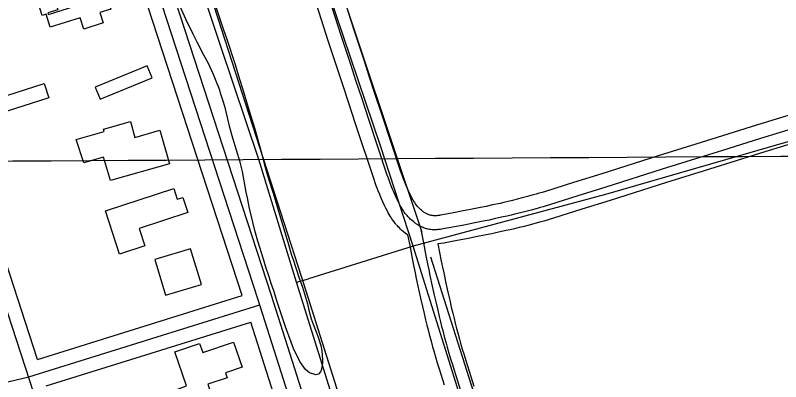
# Model space of a CAD drawing. Extents: x 3477039 to 3515015, y 546746 to 572297.
# Drawn here: x 3508722 to 3509543, y 564155 to 564548 of the extents above; entities that cross this region are included whole.
import ezdxf

# ---------------------------------------------------------------- set-up
doc = ezdxf.new("R2010")
doc.units = 0
for name, color, linetype in [('V-BLDG-OTLN', 7, 'Continuous'), ('V-DTCH-CNTR', 7, 'Continuous'), ('V-GRID-MAJR', 7, 'Continuous'), ('V-RIVR-RANG-IDEN', 7, 'Continuous'), ('V-ROAD-CNTR', 7, 'Continuous'), ('V-SITE-VEGE', 7, 'Continuous'), ('V-TOPO-SHOR', 7, 'Continuous')]:
    doc.layers.add(name, color=color, linetype=linetype)

msp = doc.modelspace()

# ---------------------------------------------------------------- linework, layer by layer
at = {"layer": 'V-BLDG-OTLN'}
for points in [[(3508820.02, 564569.1), (3508824.48, 564554.88), (3508812.67, 564551.18), (3508816.18, 564539.96), (3508795.4, 564533.45), (3508791.63, 564545.49), (3508759.52, 564535.44), (3508755.12, 564549.5), (3508750.8, 564548.14), (3508746.98, 564560.37), (3508763.95, 564565.68), (3508767.59, 564554.04), (3508757.02, 564550.73), (3508757.56, 564549.02)], [(3508807.68, 564471.19), (3508813, 564458.24), (3508868.91, 564481.18), (3508863.6, 564494.13)], [(3508680.72, 564449.58), (3508701.4, 564456.56), (3508698.21, 564466.61), (3508710.28, 564470.45), (3508712.9, 564462.22), (3508752.94, 564474.98), (3508757.83, 564459.66), (3508684.91, 564436.42)], [(3508787.33, 564414.81), (3508817.38, 564423.43), (3508816.67, 564425.9), (3508845.52, 564434.18), (3508850.42, 564417.11), (3508877.17, 564424.78), (3508887.47, 564388.9), (3508823.98, 564370.69), (3508816.75, 564395.88), (3508795.48, 564389.78)], [(3508818.92, 564338.26), (3508891.93, 564362.38), (3508895.77, 564350.78), (3508901.65, 564352.72), (3508906.96, 564336.65), (3508854.83, 564319.43), (3508860.99, 564300.78), (3508833.84, 564291.81)], [(3508883.3, 564247.68), (3508921.61, 564259.2), (3508910.09, 564297.5), (3508871.78, 564285.98)], [(3508885.55, 564142.82), (3508905.73, 564150.29), (3508893.3, 564186.99), (3508919.68, 564195.93), (3508923.05, 564185.98), (3508956.21, 564197.22), (3508965.32, 564170.32), (3508947.58, 564164.3), (3508949.36, 564159.05), (3508928.54, 564151.99), (3508932.86, 564139.26), (3508916.64, 564133.76), (3508921.97, 564118.05), (3508896.83, 564109.53)]]:
    msp.add_lwpolyline(points, close=True, dxfattribs=at)
at = {"layer": 'V-DTCH-CNTR'}
for points in [[(3509023.75, 564261.73), (3508983.32, 564393.48), (3508942.42, 564514.79), (3508892.07, 564665.94), (3508844.42, 564815.91), (3508786.1, 564987.99), (3508731.62, 565156.18), (3508677.18, 565329.39), (3508624.52, 565482.1), (3508563.93, 565661.55), (3508510.6, 565828.18), (3508447.47, 566030.84), (3508390.77, 566213.74), (3508329.79, 566392.03), (3508265.1, 566592.77), (3508197.02, 566806.29), (3508135.32, 566991.93), (3508066.14, 567212.81), (3508007.53, 567398.42), (3507983.73, 567477.85)], [(3509148.91, 564300.29), (3509113.72, 564408.02), (3509034.58, 564643.27), (3508988.1, 564794.01), (3508918.79, 564998.26), (3508857.88, 565185.83), (3508780.67, 565420.68), (3508712.94, 565628.01), (3508655.57, 565804.65), (3508651.26, 565817.9), (3508578.96, 566035.71), (3508485.83, 566315.14), (3508391.98, 566601.92), (3508304.93, 566865.07), (3508210.67, 567148.37), (3508122.86, 567414.62)], [(3509647.12, 564440.19), (3509355, 564355.66), (3509148.91, 564300.29), (3509036.53, 564265.13)], [(3509302.55, 563831.36), (3509258.24, 563961.2), (3509198.05, 564142.57), (3509148.91, 564300.29)], [(3509269.33, 563508.75), (3509227.38, 563645.14), (3509175.12, 563798.62), (3509125.84, 563938.17), (3509071.01, 564110.61), (3509023.75, 564261.73), (3509036.53, 564265.13)]]:
    msp.add_lwpolyline(points, dxfattribs=at)
at = {"layer": 'V-GRID-MAJR'}
msp.add_spline([(3481202.02, 564229.25), (3486474.82, 564258.78), (3491747.62, 564289.07), (3497020.42, 564320.13), (3502293.21, 564351.96), (3507565.99, 564384.55), (3512838.77, 564417.92)], degree=3, dxfattribs=at)
at = {"layer": 'V-ROAD-CNTR'}
for points in [[(3509515.59, 562606.61), (3509308.26, 563267.1), (3508996.9, 564247.42), (3508759.37, 564977.03), (3508505.33, 565776.04), (3508221.57, 566664.16), (3507991.26, 567364.33), (3507966.86, 567451.92)], [(3509514.72, 562588.02), (3509508.28, 562607.09), (3509494.04, 562638.73), (3509507.26, 562583.06), (3509293.95, 563262.58), (3508982.62, 564242.82), (3508745.09, 564972.43), (3508491.04, 565771.49), (3508207.3, 566659.53), (3507976.9, 567359.97), (3507953.95, 567442.35)], [(3509320.85, 562459.26), (3509304.12, 562486.28), (3509305.11, 562448.81), (3509059.54, 563164.47), (3508663.31, 564383.87), (3508268.75, 565604.78), (3508242.11, 565680.26), (3507963.35, 566555.09), (3507707.79, 567347.55)], [(3508965.39, 564247.3), (3508730.81, 564967.84), (3508481.56, 565751.79)], [(3508745.74, 564178.74), (3508677.58, 564388.5), (3508282.96, 565609.58), (3508261.79, 565669.55)], [(3509142.25, 564333.13), (3509141.56, 564333.94), (3509140.32, 564335.51), (3509139.28, 564336.91), (3509138.41, 564338.17), (3509137.67, 564339.28), (3509137.04, 564340.27), (3509135.98, 564342.04), (3509135.22, 564343.39), (3509134.13, 564345.45), (3509133.1, 564347.56), (3509131.42, 564351.15), (3509129.98, 564354.3), (3509128.75, 564357.05), (3509127.7, 564359.46), (3509126.8, 564361.57), (3509125.27, 564365.28), (3509124.17, 564368.08), (3509123.37, 564370.19), (3509122.21, 564373.38), (3509121.12, 564376.59), (3509101.35, 564436.23), (3509093.95, 564458.59), (3509087.49, 564478.17), (3509081.86, 564495.29), (3509072.06, 564525.28), (3509064.77, 564547.8), (3509059.34, 564564.69)], [(3509130.77, 564323.47), (3509129.95, 564324.45), (3509128.42, 564326.38), (3509127.1, 564328.15), (3509126, 564329.73), (3509125.07, 564331.13), (3509124.27, 564332.41), (3509123.01, 564334.51), (3509122.05, 564336.2), (3509120.77, 564338.64), (3509119.57, 564341.07), (3509117.8, 564344.85), (3509116.31, 564348.11), (3509115.02, 564350.99), (3509113.92, 564353.52), (3509112.96, 564355.78), (3509111.35, 564359.69), (3509110.18, 564362.68), (3509109.31, 564364.98), (3509108.07, 564368.4), (3509106.9, 564371.81), (3509087.11, 564431.52), (3509079.71, 564453.89), (3509073.25, 564473.47), (3509067.61, 564490.62), (3509057.8, 564520.64), (3509050.5, 564543.19), (3509045.05, 564560.11)], [(3509153.72, 564342.79), (3509153.17, 564343.44), (3509152.22, 564344.64), (3509151.46, 564345.67), (3509150.81, 564346.6), (3509150.26, 564347.43), (3509149.81, 564348.14), (3509148.95, 564349.57), (3509148.39, 564350.57), (3509147.5, 564352.26), (3509146.63, 564354.04), (3509145.03, 564357.45), (3509143.64, 564360.48), (3509142.47, 564363.1), (3509141.47, 564365.39), (3509140.63, 564367.36), (3509139.19, 564370.88), (3509138.16, 564373.49), (3509137.43, 564375.41), (3509136.36, 564378.36), (3509135.33, 564381.38), (3509115.59, 564440.95), (3509108.19, 564463.3), (3509101.74, 564482.86), (3509096.12, 564499.96), (3509086.33, 564529.93), (3509079.05, 564552.4)], [(3509559.31, 564443.22), (3509517.13, 564430.13), (3509474.96, 564417), (3509451.89, 564409.8), (3509411.56, 564397.15), (3509351.1, 564378.13), (3509320.87, 564368.62), (3509290.64, 564359.15), (3509287.23, 564358.09), (3509283.93, 564357.1), (3509280.73, 564356.16), (3509277.64, 564355.28), (3509271.56, 564353.59), (3509265.85, 564352.08), (3509260.48, 564350.7), (3509255.43, 564349.45), (3509250.67, 564348.31), (3509246.2, 564347.27), (3509242.02, 564346.32), (3509234.09, 564344.57), (3509227.16, 564343.1), (3509221.08, 564341.84), (3509210.38, 564339.7), (3509202.36, 564338.13), (3509190.28, 564335.82), (3509178.31, 564333.56), (3509177.1, 564333.34), (3509176.07, 564333.19), (3509175.14, 564333.08), (3509174.28, 564333), (3509173.49, 564332.95), (3509172.77, 564332.92), (3509172.11, 564332.92), (3509171.5, 564332.93), (3509170.95, 564332.95), (3509170.53, 564332.98), (3509169.49, 564333.08), (3509168.7, 564333.19), (3509168.02, 564333.32), (3509167.44, 564333.45), (3509166.94, 564333.58), (3509166.6, 564333.68), (3509165.72, 564333.97), (3509165.17, 564334.18), (3509164.84, 564334.32), (3509164.16, 564334.63), (3509163.46, 564334.99), (3509162.78, 564335.37), (3509162.07, 564335.78), (3509161.41, 564336.18), (3509160.8, 564336.58), (3509160.21, 564336.98), (3509159.71, 564337.33), (3509158.61, 564338.15), (3509157.67, 564338.9), (3509156.83, 564339.63), (3509156.07, 564340.34), (3509155.37, 564341.02), (3509154.74, 564341.67), (3509154.15, 564342.31), (3509153.51, 564343.04)], [(3509563.75, 564428.89), (3509521.58, 564415.81), (3509479.42, 564402.68), (3509456.37, 564395.49), (3509416.06, 564382.84), (3509355.6, 564363.82), (3509325.36, 564354.31), (3509295.1, 564344.83), (3509291.6, 564343.75), (3509288.2, 564342.72), (3509284.91, 564341.76), (3509281.7, 564340.84), (3509275.49, 564339.12), (3509269.64, 564337.56), (3509264.14, 564336.16), (3509258.98, 564334.88), (3509254.13, 564333.71), (3509249.57, 564332.65), (3509245.3, 564331.68), (3509237.27, 564329.91), (3509230.23, 564328.42), (3509224.07, 564327.14), (3509213.29, 564324.98), (3509205.2, 564323.4), (3509193.09, 564321.09), (3509181, 564318.8), (3509179.49, 564318.53), (3509178.06, 564318.32), (3509176.71, 564318.16), (3509175.44, 564318.05), (3509174.25, 564317.97), (3509173.13, 564317.93), (3509172.08, 564317.92), (3509171.1, 564317.93), (3509170.17, 564317.97), (3509169.3, 564318.02), (3509167.68, 564318.18), (3509166.25, 564318.39), (3509165.01, 564318.62), (3509163.92, 564318.87), (3509162.97, 564319.11), (3509162.15, 564319.35), (3509160.7, 564319.83), (3509159.62, 564320.24), (3509158.81, 564320.58), (3509157.6, 564321.13), (3509156.4, 564321.75), (3509155.36, 564322.33), (3509154.37, 564322.91), (3509153.43, 564323.48), (3509152.54, 564324.05), (3509151.7, 564324.62), (3509150.9, 564325.18), (3509149.41, 564326.3), (3509148.06, 564327.39), (3509146.84, 564328.44), (3509145.74, 564329.46), (3509144.74, 564330.44), (3509143.83, 564331.38), (3509143, 564332.27), (3509142.25, 564333.13)], [(3509568.19, 564414.57), (3509526.03, 564401.48), (3509483.89, 564388.36), (3509460.85, 564381.17), (3509420.56, 564368.53), (3509360.1, 564349.51), (3509329.85, 564340), (3509299.55, 564330.5), (3509295.97, 564329.4), (3509292.47, 564328.35), (3509289.08, 564327.35), (3509285.77, 564326.4), (3509279.42, 564324.64), (3509273.42, 564323.05), (3509267.8, 564321.61), (3509262.53, 564320.3), (3509257.58, 564319.12), (3509252.94, 564318.04), (3509248.57, 564317.04), (3509240.44, 564315.25), (3509233.31, 564313.73), (3509227.06, 564312.44), (3509216.2, 564310.27), (3509208.05, 564308.68), (3509195.89, 564306.35), (3509183.69, 564304.04), (3509181.88, 564303.72), (3509175.3, 564302.76)], [(3509142.92, 564312.42), (3509140.21, 564314.45), (3509138.44, 564315.88), (3509136.84, 564317.26), (3509135.4, 564318.58), (3509134.1, 564319.86), (3509132.92, 564321.08), (3509131.85, 564322.24), (3509130.99, 564323.22)], [(3509156.4, 564321.75), (3509159.86, 564303.78), (3509162.95, 564288.08), (3509164.32, 564281.21), (3509165.63, 564274.78), (3509166.88, 564268.75), (3509169.27, 564257.47), (3509171.43, 564247.61), (3509173.37, 564238.99), (3509175.13, 564231.47), (3509176.7, 564224.9), (3509178.12, 564219.15), (3509179.38, 564214.13), (3509180.51, 564209.75), (3509182.54, 564202.08), (3509184.1, 564196.35), (3509185.3, 564192.05), (3509187.15, 564185.62), (3509189.05, 564179.2), (3509190.9, 564173.12), (3509192.71, 564167.24), (3509196.27, 564155.87), (3509199.67, 564145.24)], [(3509142.92, 564312.42), (3509145.14, 564300.92), (3509148.23, 564285.16), (3509149.62, 564278.24), (3509150.94, 564271.77), (3509152.19, 564265.68), (3509154.6, 564254.31), (3509156.78, 564244.35), (3509158.75, 564235.64), (3509160.53, 564228.02), (3509162.13, 564221.35), (3509163.56, 564215.53), (3509164.85, 564210.43), (3509166, 564205.96), (3509168.05, 564198.19), (3509169.65, 564192.35), (3509170.87, 564187.96), (3509172.75, 564181.42), (3509174.69, 564174.89), (3509176.55, 564168.74), (3509178.38, 564162.8), (3509181.97, 564151.35)], [(3509175.3, 564302.76), (3509179.02, 564284.18), (3509180.32, 564277.79), (3509181.56, 564271.82), (3509183.93, 564260.63), (3509186.07, 564250.87), (3509187.99, 564242.35), (3509189.72, 564234.92), (3509191.28, 564228.44), (3509192.67, 564222.78), (3509193.92, 564217.83), (3509195.03, 564213.53), (3509197.02, 564205.98), (3509198.56, 564200.34), (3509199.74, 564196.14), (3509201.55, 564189.82), (3509203.42, 564183.51), (3509205.24, 564177.5), (3509207.03, 564171.69), (3509210.57, 564160.4), (3509213.95, 564149.84)], [(3508745.74, 564178.74), (3508965.39, 564247.3)], [(3508511.17, 564095.21), (3508659.44, 564141.74), (3508736.6, 564160.17), (3508984.35, 564237.5)], [(3508755.01, 564150.2), (3508974.54, 564218.72)], [(3509489.57, 562589.32), (3509279.65, 563258.06), (3508974.54, 564218.72)]]:
    msp.add_lwpolyline(points, dxfattribs=at)
at = {"layer": 'V-SITE-VEGE'}
for points in [[(3509041.44, 564216.61), (3509044.83, 564208.32), (3509046.85, 564202.79), (3509049.72, 564193.65), (3509050.88, 564187.78), (3509051.67, 564178.13), (3509051.65, 564175.2), (3509050.4, 564168.33), (3509049.52, 564165.41), (3509047.43, 564163.01), (3509044.5, 564162.34), (3509037.8, 564164.28), (3509033.34, 564167.76), (3509027.89, 564175.55), (3509025.17, 564180.91), (3509020.59, 564190.41), (3509017.88, 564197.15), (3509011.97, 564213.72), (3509003.04, 564240.47), (3508999.5, 564252.21), (3508996.63, 564260.15), (3508994.27, 564267.57), (3508990.39, 564278.79), (3508988.38, 564286.21), (3508982.32, 564305.54), (3508979.13, 564317.1), (3508972.94, 564342.63), (3508970.94, 564352.12), (3508969.78, 564358.16), (3508965.8, 564380.57), (3508963.29, 564390.58), (3508955.21, 564416.29), (3508952.02, 564427.85), (3508947.34, 564447.69), (3508945.49, 564454.94), (3508942.29, 564464.77), (3508941.45, 564467.7), (3508937.39, 564477.55), (3508934.51, 564484.81), (3508928.75, 564497.07), (3508924.16, 564505.54), (3508917.19, 564519.54), (3508912.78, 564528.01), (3508905.48, 564543.39), (3508878.01, 564603.34)], [(3508935.58, 564561.77), (3508945.02, 564533.64), (3508948.9, 564522.76), (3508957.83, 564495.32), (3508962.38, 564479.79), (3508965.75, 564469.77), (3508972.98, 564445.79), (3508978.71, 564427.32), (3508983.07, 564411.96), (3508985.93, 564401.44), (3508989.78, 564386.08), (3508992.63, 564376.24), (3509000.04, 564352.6), (3509004.24, 564337.93), (3509014.34, 564304.8), (3509018.38, 564290.82), (3509020.06, 564286.16), (3509026.13, 564267.17), (3509030.01, 564256.13), (3509035.57, 564238.35), (3509037.07, 564231.79), (3509039.59, 564222.47), (3509041.44, 564216.61)]]:
    msp.add_lwpolyline(points, dxfattribs=at)
at = {"layer": 'V-TOPO-SHOR'}
msp.add_line((3509308.15, 563847.7), (3509167.66, 564288.57), dxfattribs=at)
for points in [[(3509375.98, 563532.79), (3509286.35, 563501.3), (3509187.04, 563767.76), (3509029.58, 564266.77), (3508755.85, 565114.6), (3508564.49, 565693.55), (3508336.78, 566393.61), (3508070.32, 567224.48), (3507985.54, 567486.1)], [(3508678.34, 565768.64), (3508864.86, 565216.34), (3509058.65, 564613.17), (3509157.97, 564315.22)]]:
    msp.add_lwpolyline(points, dxfattribs=at)

# ---------------------------------------------------------------- texts
at = {"layer": 'V-RIVR-RANG-IDEN'}
msp.add_text('R-140.8', height=83, rotation=310.80942, dxfattribs=at).set_placement((3509394.73, 564811.6))

doc.saveas('drawing.dxf')
